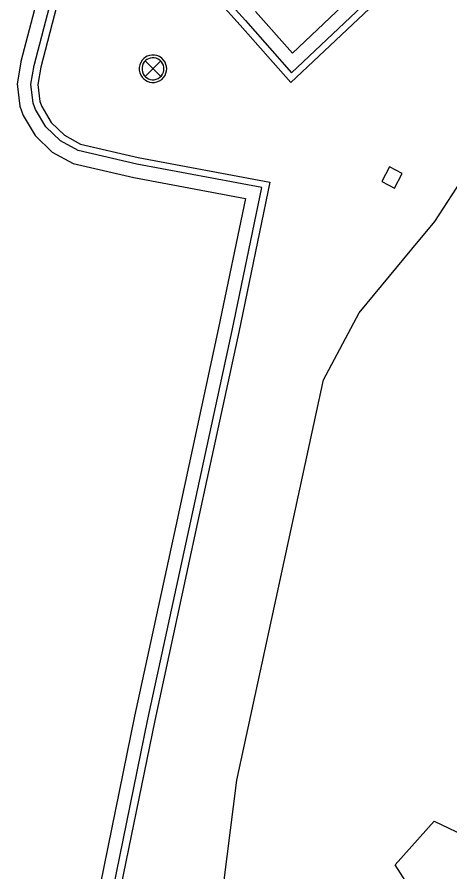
# Model space of a CAD drawing. Extents: x 2161152 to 2175754, y 602179 to 617749.
# Drawn here: x 2163455 to 2163486.6, y 606080 to 606142.4 of the extents above; entities that cross this region are included whole.
import ezdxf

# ---------------------------------------------------------------- set-up
doc = ezdxf.new("R2010")
doc.units = 0
for name, color, linetype in [('RD_EX_BldgApp_Post', 7, 'Continuous'), ('RD_EX_Conc_Curb', 7, 'Continuous'), ('RD_EX_Conc_Gutter', 7, 'Continuous'), ('RD_EX_UT', 7, 'Continuous'), ('RD_EX_VEG', 7, 'Continuous')]:
    doc.layers.add(name, color=color, linetype=linetype)

msp = doc.modelspace()

# ---------------------------------------------------------------- linework, layer by layer
at = {"layer": 'RD_EX_BldgApp_Post'}
for p, q in [((2163465.446, 606138.025), (2163464.312, 606139.16)), ((2163464.312, 606138.025), (2163465.446, 606139.16))]:
    msp.add_line(p, q, dxfattribs=at)
for points in [[(2163465.881, 606138.592), (2163465.869, 606138.747), (2163465.83, 606138.91), (2163465.758, 606139.073), (2163465.653, 606139.229), (2163465.515, 606139.367), (2163465.351, 606139.477), (2163465.169, 606139.552), (2163464.98, 606139.59), (2163464.795, 606139.591), (2163464.622, 606139.562), (2163464.468, 606139.507), (2163464.334, 606139.434), (2163464.208, 606139.338), (2163464.091, 606139.213), (2163463.992, 606139.06), (2163463.919, 606138.884), (2163463.881, 606138.691), (2163463.881, 606138.494), (2163463.919, 606138.301), (2163463.992, 606138.125), (2163464.091, 606137.972), (2163464.208, 606137.847), (2163464.334, 606137.751), (2163464.468, 606137.678), (2163464.622, 606137.623), (2163464.795, 606137.594), (2163464.98, 606137.595), (2163465.169, 606137.633), (2163465.351, 606137.708), (2163465.515, 606137.818), (2163465.653, 606137.956), (2163465.758, 606138.112), (2163465.83, 606138.275), (2163465.869, 606138.438), (2163465.881, 606138.592)], [(2163465.681, 606138.592), (2163465.671, 606138.716), (2163465.639, 606138.846), (2163465.582, 606138.977), (2163465.498, 606139.102), (2163465.388, 606139.212), (2163465.256, 606139.3), (2163465.111, 606139.36), (2163464.96, 606139.39), (2163464.811, 606139.392), (2163464.673, 606139.368), (2163464.55, 606139.324), (2163464.443, 606139.266), (2163464.342, 606139.189), (2163464.249, 606139.089), (2163464.169, 606138.966), (2163464.111, 606138.825), (2163464.081, 606138.672), (2163464.081, 606138.513), (2163464.111, 606138.36), (2163464.169, 606138.219), (2163464.249, 606138.096), (2163464.342, 606137.996), (2163464.443, 606137.919), (2163464.55, 606137.861), (2163464.673, 606137.817), (2163464.811, 606137.793), (2163464.96, 606137.795), (2163465.111, 606137.825), (2163465.256, 606137.885), (2163465.388, 606137.973), (2163465.498, 606138.083), (2163465.582, 606138.208), (2163465.639, 606138.339), (2163465.671, 606138.469), (2163465.681, 606138.592)]]:
    msp.add_lwpolyline(points, dxfattribs=at)
at = {"layer": 'RD_EX_Conc_Curb'}
for points in [[(2163466.943, 606147.304), (2163471.627, 606142.109), (2163474.988, 606138.3), (2163484.424, 606147.213)], [(2163484.766, 606146.848), (2163474.955, 606137.581), (2163471.254, 606141.776), (2163466.589, 606146.95)], [(2163461.438, 606076.088), (2163464.516, 606091.142), (2163467.515, 606105.031), (2163470.652, 606119.483), (2163472.826, 606129.925), (2163463.697, 606131.633), (2163459.416, 606132.624), (2163458.124, 606133.329), (2163457.064, 606134.35), (2163456.312, 606135.615), (2163456.135, 606136.089), (2163455.97, 606137.462), (2163456.198, 606138.826), (2163458.035, 606145.833)], [(2163458.506, 606145.658), (2163456.685, 606138.709), (2163456.475, 606137.45), (2163456.624, 606136.207), (2163456.764, 606135.832), (2163457.46, 606134.664), (2163458.423, 606133.736), (2163459.596, 606133.096), (2163463.799, 606132.123), (2163473.419, 606130.323), (2163471.141, 606119.379), (2163468.004, 606104.925), (2163465.005, 606091.039), (2163461.927, 606075.983)]]:
    msp.add_lwpolyline(points, dxfattribs=at)
at = {"layer": 'RD_EX_Conc_Gutter'}
for points in [[(2163483.739, 606147.942), (2163475.053, 606139.737), (2163472.374, 606142.775)], [(2163457.093, 606146.184), (2163455.242, 606139.121), (2163455.223, 606139.062), (2163454.961, 606137.485), (2163455.156, 606135.851), (2163455.406, 606135.181), (2163456.274, 606133.724), (2163457.527, 606132.516), (2163459.057, 606131.681), (2163463.492, 606130.654), (2163471.639, 606129.13), (2163469.674, 606119.691), (2163466.538, 606105.243), (2163463.537, 606091.347), (2163460.461, 606076.299)]]:
    msp.add_lwpolyline(points, dxfattribs=at)
at = {"layer": 'RD_EX_UT'}
msp.add_lwpolyline([(2163481.575, 606130.358), (2163482.506, 606129.87), (2163483.071, 606130.947), (2163482.139, 606131.435), (2163481.575, 606130.358)], dxfattribs=at)
at = {"layer": 'RD_EX_VEG'}
for points in [[(2163464.105, 606036.474), (2163466.481, 606048.949), (2163469.973, 606060.124), (2163470.525, 606068.196), (2163469.361, 606073.823), (2163471.007, 606086.682), (2163477.327, 606115.894), (2163479.933, 606120.79), (2163483.768, 606125.417), (2163485.454, 606127.457), (2163487.665, 606130.856), (2163490.062, 606134.654), (2163492.049, 606137.091), (2163495.42, 606140.53), (2163505.05, 606150.125), (2163515.836, 606159.276), (2163520.912, 606162.37), (2163527.279, 606165.213), (2163539.355, 606168.289), (2163569.547, 606173.333), (2163587.227, 606176.358), (2163607.385, 606178.298)], [(2163489.09, 606079.374), (2163486.693, 606077.342), (2163484.625, 606077.269), (2163482.56, 606080.497), (2163485.397, 606083.694), (2163488.061, 606082.417), (2163489.09, 606079.374)]]:
    msp.add_lwpolyline(points, dxfattribs=at)

doc.saveas('drawing.dxf')
